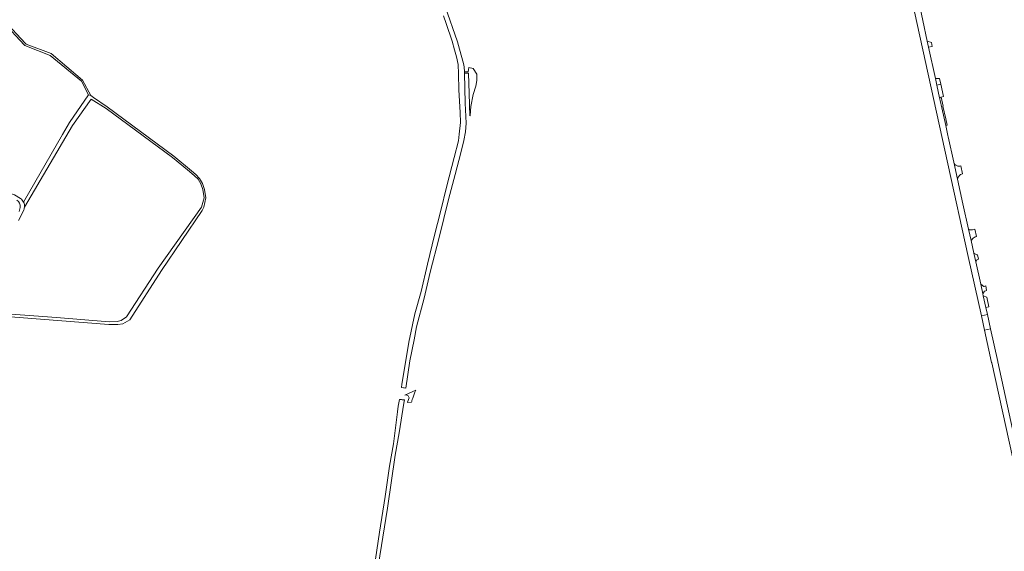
# Model space of a CAD drawing. Header units: metres. Extents: x 166325 to 190320, y 381923 to 404576.
# Tile 276 of 656: x 173460 to 174284, y 385651 to 386095. Entities that reach past the tile are written whole.
import ezdxf

# ---------------------------------------------------------------- set-up
doc = ezdxf.new("R2010")
doc.units = ezdxf.units.M
for name, color, linetype, lineweight in [('B-WE-OG-WATER_BEEK-GV', 8, 'Continuous', 18), ('B-WE-OG-WATER_MEER-GV', 8, 'Continuous', 18), ('B-WE-VH-VERHARDING_ASFALT-GV', 8, 'Continuous', 18), ('B-WE-VH-VERHARDING_BETONSTRAATSTEEN-GV', 8, 'Continuous', 18), ('B-WE-VH-VERHARDING_FUNDERING_ZAND-GV', 8, 'Continuous', 18)]:
    doc.layers.add(name, color=color, linetype=linetype, lineweight=lineweight)

msp = doc.modelspace()

# ---------------------------------------------------------------- linework, layer by layer
at = {"layer": 'B-WE-OG-WATER_BEEK-GV', "flags": 128}
for points in [[(173814.873, 386098.596), (173816.903, 386092.049), (173821.902, 386077.295), (173824.047, 386070.024), (173825.662, 386064.16), (173827.053, 386057.905), (173827.451, 386050), (173827.644, 386036.669), (173828.76, 386017.723), (173829.032, 386009.415), (173827.986, 385999.665), (173827.187, 385993.905), (173823.649, 385980.048), (173817.666, 385956.446), (173812.295, 385934.725), (173807.147, 385915.018), (173801.364, 385890.813), (173796.091, 385868.121), (173790.676, 385849.502), (173785.896, 385825.546), (173782.443, 385805.354), (173779.923, 385790.463), (173779.679, 385787.744), (173781.283, 385787.527), (173781.817, 385787.455), (173783.416, 385787.239), (173786.725, 385810.124), (173790.323, 385827.584), (173792.318, 385838.384), (173798.482, 385862.602), (173803.538, 385884.261), (173811.245, 385913.18), (173818.931, 385944.944), (173824.479, 385965.824), (173829.23, 385984.069), (173831.878, 385994.314), (173833.224, 386001.477), (173833.759, 386008.686), (173832.954, 386025.365), (173832.292, 386050.465), (173832.25, 386051.799), (173831.963, 386055.779), (173831.62, 386058.788), (173828.113, 386070.557), (173826.499, 386076.645), (173816.221, 386106.378)], [(173756.57, 385615.779), (173767.941, 385686.886), (173774.479, 385731.094), (173777.607, 385749.972), (173781.728, 385774.72), (173782.132, 385777.438), (173781.868, 385777.463), (173780.195, 385777.576), (173779.698, 385777.631), (173778.099, 385777.807), (173776.867, 385772.12), (173776.392, 385767.548), (173772.834, 385740.653), (173769.672, 385721.937), (173766.118, 385696.516), (173761.382, 385666.763), (173754.258, 385619.853)]]:
    msp.add_lwpolyline(points, dxfattribs=at)
at = {"layer": 'B-WE-OG-WATER_MEER-GV', "flags": 128}
msp.add_lwpolyline([(173842.52, 386049.751), (173839.555, 386054.46), (173836.094, 386055.241), (173835.431, 386051.825), (173833.22, 386051.807), (173832.25, 386051.799), (173832.292, 386050.465), (173833.241, 386050.469), (173835.707, 386050.479), (173836.356, 386033.627), (173836.832, 386014.991), (173837.007, 386015.182), (173837.553, 386022.6), (173839.458, 386032.867), (173841.695, 386039.777), (173842.692, 386044.512)], close=True, dxfattribs=at)
at = {"layer": 'B-WE-VH-VERHARDING_ASFALT-GV', "flags": 128}
msp.add_lwpolyline([(174278.323, 385809.297), (174278.246, 385809.649), (174272.276, 385836.85), (174267.189, 385835.692), (174273.148, 385808.621), (174273.226, 385808.269), (174296.628, 385701.952), (174298.824, 385691.972), (174300.365, 385684.976), (174305.044, 385663.717), (174305.281, 385662.642), (174314.404, 385621.197), (174316.747, 385610.551), (174325.248, 385571.93), (174330.329, 385572.999), (174316.825, 385634.28), (174294.073, 385737.531)], close=True, dxfattribs=at)
at = {"layer": 'B-WE-VH-VERHARDING_BETONSTRAATSTEEN-GV', "flags": 128}
for points in [[(174231.502, 386021.483), (174230.108, 386027.793), (174229.644, 386029.895), (174229.608, 386030.058), (174227.3, 386040.507), (174226.081, 386046.026), (174220.438, 386072.29), (174219.361, 386077.3), (174211.876, 386112.137), (174210.376, 386119.204), (174206.415, 386137.866), (174205.093, 386144.093)], [(174201.089, 386138.163), (174206.235, 386113.67), (174236.575, 385974.772), (174253.633, 385897.276), (174264.565, 385847.611), (174269.631, 385848.825), (174268.331, 385854.713), (174266.172, 385864.487), (174265.81, 385866.13), (174264.058, 385874.063), (174259.89, 385892.933), (174258.29, 385900.179), (174255.996, 385910.566), (174253.903, 385920.044), (174249.201, 385941.338), (174244.625, 385962.055), (174241.519, 385976.122), (174236.804, 385997.473), (174236.597, 385998.408), (174234.722, 386006.898), (174231.502, 386021.483)], [(174241.519, 385976.122), (174244.625, 385962.055), (174245.26, 385963.617)], [(174248.888, 385966.533), (174247.462, 385973.037)], [(174253.903, 385920.044), (174255.996, 385910.566)], [(174259.165, 385920.094), (174257.118, 385919.676), (174256.836, 385919.618)], [(174259.512, 385913.722), (174260.546, 385913.93), (174259.165, 385920.094)], [(173791.687, 385785.488), (173782.501, 385781.461)], [(173785.952, 385779.227), (173784.817, 385775.401), (173784.752, 385775.135), (173788.041, 385775.586)]]:
    msp.add_lwpolyline(points, dxfattribs=at)
for points in [[(174222.811, 386076.342), (174219.361, 386077.3), (174220.438, 386072.29), (174223.438, 386072.941)], [(174229.635, 386046.092), (174226.081, 386046.026), (174227.3, 386040.507), (174230.665, 386041.352)], [(174230.665, 386041.352), (174227.3, 386040.507), (174229.608, 386030.058), (174229.644, 386029.895), (174230.392, 386030.061), (174230.594, 386030.496), (174230.86, 386030.56), (174232.904, 386031.054)], [(174230.86, 386030.56), (174230.594, 386030.496), (174230.392, 386030.061), (174229.644, 386029.895), (174230.108, 386027.793), (174231.502, 386021.483), (174234.722, 386006.898), (174236.012, 386007.189), (174234.895, 386012.325), (174234.74, 386012.291), (174232.347, 386023.049), (174232.514, 386023.086)], [(174261.433, 385898.654), (174260.67, 385898.573), (174258.29, 385900.179), (174259.89, 385892.933), (174261.019, 385894.779), (174262.219, 385895.006)], [(174268.333, 385872.639), (174267.491, 385872.436), (174266.946, 385872.299), (174266.556, 385872.21), (174264.058, 385874.063), (174265.81, 385866.13), (174267.213, 385868.375), (174268.329, 385868.62), (174268.983, 385868.763)], [(174269.207, 385863.182), (174266.172, 385864.487), (174268.331, 385854.713), (174270.913, 385855.287)], [(174269.631, 385848.825), (174264.565, 385847.611), (174267.189, 385835.692), (174272.276, 385836.85)]]:
    msp.add_lwpolyline(points, close=True, dxfattribs=at)
at = {"layer": 'B-WE-VH-VERHARDING_BETONSTRAATSTEEN-GV'}
for points in [[(174244.192, 385973.118, -0.2281083), (174241.519, 385976.122)], [(174245.593, 385972.777, -0.0778786), (174244.192, 385973.118)], [(174247.462, 385973.037, -0.1048495), (174245.593, 385972.777)], [(174245.26, 385963.617, -0.1266765), (174247.121, 385965.733)], [(174247.121, 385965.733, -0.0860604), (174248.888, 385966.533)], [(174256.836, 385919.618, -0.2291847), (174253.903, 385920.044)], [(174258.528, 385913.24, -0.0408136), (174259.512, 385913.722)], [(174255.996, 385910.566, -0.1387933), (174258.528, 385913.24)], [(173789.04, 385778.936, -0.0446995), (173791.687, 385785.488)], [(173782.501, 385781.461, -0.4952487), (173785.952, 385779.227)], [(173788.041, 385775.586, -0.0025206), (173788.356, 385776.686)], [(173788.356, 385776.686, -0.0050286), (173789.04, 385778.936)]]:
    msp.add_lwpolyline(points, format="xyb", dxfattribs=at)
at = {"layer": 'B-WE-VH-VERHARDING_FUNDERING_ZAND-GV', "flags": 128}
for points in [[(173446.539, 386093.2), (173464.052, 386074.306), (173464.726, 386073.579), (173485.882, 386065.371), (173512.025, 386043.845), (173518.036, 386032.393), (173519.864, 386032.009), (173512.858, 386044.718), (173486.792, 386066.932), (173465.699, 386074.824), (173464.916, 386075.674), (173447.385, 386094.701)], [(173464.351, 385938.469), (173504.493, 386006.914), (173520.122, 386028.859), (173532.613, 386021.158), (173588.213, 385979.989), (173602.41, 385968.274), (173606.547, 385964.86), (173609.619, 385961.861), (173611.964, 385958.035), (173613.568, 385953.222), (173614.679, 385946.311), (173612.334, 385938.66), (173576.114, 385887.507), (173549.643, 385846.721), (173545.324, 385843.697), (173541.992, 385842.834), (173535.142, 385842.772), (173491.209, 385846.351), (173437.897, 385850.115)], [(173438.252, 385847.986), (173534.865, 385840.52), (173542.393, 385840.52), (173546.527, 385841.013), (173552.45, 385844.407), (173578.983, 385885.687), (173612.859, 385935.698), (173614.37, 385938.475), (173616.129, 385946.25), (173614.957, 385953.438), (173613.291, 385958.344), (173610.822, 385962.539), (173607.72, 385965.9), (173604.137, 385968.879), (173589.297, 385981.214), (173533.415, 386022.454), (173522.177, 386030.378)], [(173522.177, 386030.378), (173519.864, 386032.009), (173518.036, 386032.393), (173502.071, 386009.392), (173496.219, 385999.27), (173463.591, 385942.84)], [(173461.177, 385945.809), (173455.994, 385948.873), (173446.611, 385951.888), (173420.041, 385959.656), (173401.375, 385965.396), (173399.78, 385966.196), (173399.345, 385969.302)], [(173460.763, 385938.409), (173459.904, 385934.98)], [(173459.431, 385927.354), (173463.493, 385935.571)]]:
    msp.add_lwpolyline(points, dxfattribs=at)
at = {"layer": 'B-WE-VH-VERHARDING_FUNDERING_ZAND-GV'}
for points in [[(173458.04, 385944.51, -0.3002995), (173460.763, 385938.409)], [(173463.591, 385942.84, 0.1183606), (173461.177, 385945.809)], [(173463.493, 385935.571, 0.0931735), (173464.351, 385938.469)], [(173464.351, 385938.469, 0.1379178), (173463.591, 385942.84)]]:
    msp.add_lwpolyline(points, format="xyb", dxfattribs=at)

doc.saveas('drawing.dxf')
